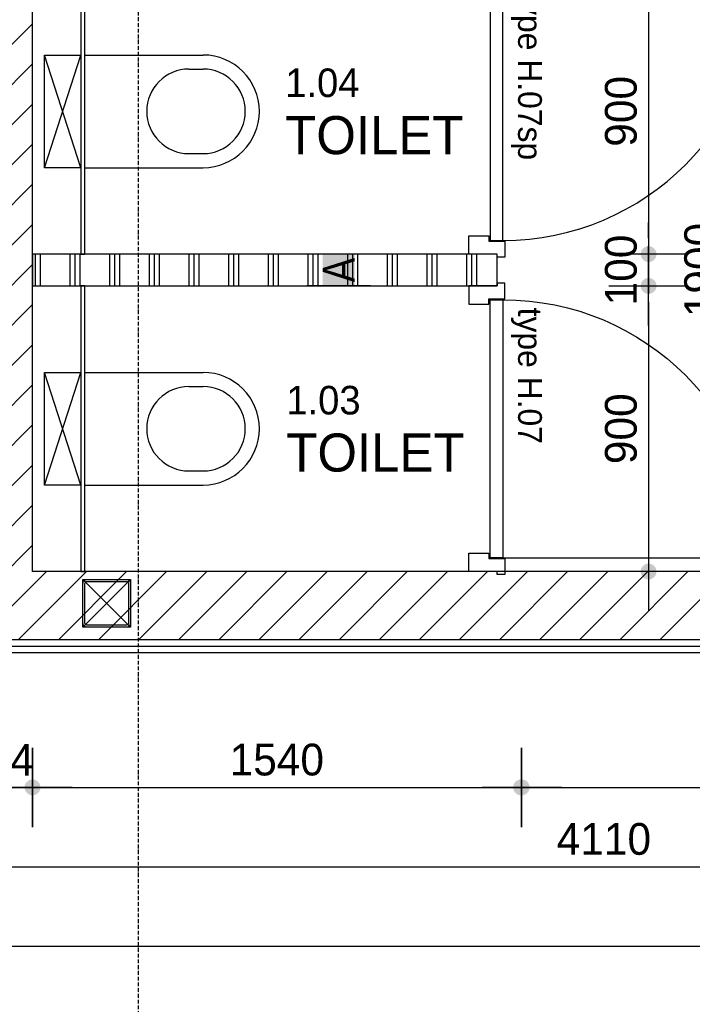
# Model space of a CAD drawing. Header units: millimetres. Extents: x -297000 to 504135, y -166520 to 252050.
# Tile 383 of 416: x 83001 to 85121, y 15654 to 18756. Entities that reach past the tile are written whole.
import ezdxf

# ---------------------------------------------------------------- set-up
doc = ezdxf.new("R2010")
doc.units = ezdxf.units.MM
doc.header["$MEASUREMENT"] = 0
doc.linetypes.add('ACAD_ISO10W100', pattern=[18, 12, -3, 0, -3])
doc.linetypes.add('CENTER', pattern=[50.8, 31.75, -6.35, 6.35, -6.35])
doc.layers.get('Defpoints').update_dxf_attribs({"color": 6})
for name, color, linetype in [('010_D0050_D', 1, 'Continuous'), ('010_T0050_T', 4, 'Continuous'), ('040_AXPRI_B', 9, 'CENTER'), ('068_HATCH_H', 8, 'Continuous'), ('210_WALEX_G', 2, 'Continuous'), ('220_WALIN_E', 1, 'Continuous'), ('220_WALIN_G', 1, 'Continuous'), ('299_STEEL_G', 3, 'Continuous'), ('320_DOORS_E', 8, 'Continuous'), ('320_DOORS_G', 2, 'Continuous'), ('420_WAFIN_G', 1, 'Continuous'), ('740_SANIT_G', 1, 'Continuous')]:
    doc.layers.add(name, color=color, linetype=linetype)
doc.styles.add('VMX 1 SMALL 100', font='unvr55w.TTF', dxfattribs={"height": 100})
doc.styles.add('VMX 2 MEDIUM 50', font='unvr55w.TTF', dxfattribs={"height": 100})
doc.dimstyles.new('VMX 50', dxfattribs={"dimscale": 50, "dimtxt": 1, "dimasz": 1, "dimexe": 2, "dimexo": 2, "dimgap": 0.7, "dimtad": 1, "dimdec": 0, "dimdsep": 46, "dimtxsty": 'VMX 2 MEDIUM 50', "dimblk1": 'VMX-DIM-ARROW', "dimblk2": 'VMX-DIM-ARROW', "dimsah": 1, "dimcen": 1, "dimdle": 2, "dimse1": 1, "dimse2": 1, "dimclrd": 256, "dimclre": 256, "dimclrt": 256, "dimadec": 0, "dimazin": 0, "dimtm": 1e-09, "dimtfac": 1, "dimtdec": 0, "dimtmove": 2, "dimatfit": 2, "dimldrblk": 'VMX-DIM-ARROW', "dimfxl": 0, "dimtolj": 2, "dimlwd": -1, "dimarcsym": 0})

# ---------------------------------------------------------------- blocks, each defined once
blk = doc.blocks.new('VMX-DIM-ARROW')
h = blk.add_hatch(color=256)
edge = h.paths.add_edge_path()
edge.add_arc((0, 0), 0.5, 0, 360)
for p, q in [((0, 2.5), (0, -2.5)), ((-2.5, 0), (2.5, 0))]:
    blk.add_line(p, q)
blk = doc.blocks.new('*D368')
at = {"layer": '010_D0050_D'}
blk.add_line((79828, 12072.2), (86848, 12072.2), dxfattribs=at)
at = {"layer": 'Defpoints', "color": 0}
for p in [(86898, 16762), (79778, 12952), (86898, 12072.2)]:
    blk.add_point(p, dxfattribs=at)
at = {"layer": '010_D0050_D', "xscale": 50, "yscale": 50, "zscale": 50, "rotation": 180}
blk.add_blockref('VMX-DIM-ARROW', (79778, 12072.2), dxfattribs=at)
at = {"layer": '010_D0050_D', "xscale": 50, "yscale": 50, "zscale": 50}
blk.add_blockref('VMX-DIM-ARROW', (86898, 12072.2), dxfattribs=at)
at = {"layer": '010_D0050_D', "insert": (83338, 12159.1), "char_height": 100, "attachment_point": 5, "style": 'VMX 2 MEDIUM 50'}
blk.add_mtext('\\A2;7120', dxfattribs=at)
blk = doc.blocks.new('*D432')
at = {"layer": '010_D0050_D'}
blk.add_line((82837, 16087), (86847, 16087), dxfattribs=at)
at = {"layer": 'Defpoints', "color": 0}
for p in [(82787, 16762), (86897, 16587), (86897, 16087)]:
    blk.add_point(p, dxfattribs=at)
at = {"layer": '010_D0050_D', "xscale": 50, "yscale": 50, "zscale": 50, "rotation": 180}
blk.add_blockref('VMX-DIM-ARROW', (82787, 16087), dxfattribs=at)
at = {"layer": '010_D0050_D', "xscale": 50, "yscale": 50, "zscale": 50}
blk.add_blockref('VMX-DIM-ARROW', (86897, 16087), dxfattribs=at)
at = {"layer": '010_D0050_D', "insert": (84842, 16173.9), "char_height": 100, "attachment_point": 5, "style": 'VMX 2 MEDIUM 50'}
blk.add_mtext('\\A2;4110', dxfattribs=at)
blk = doc.blocks.new('*D433')
at = {"layer": '010_D0050_D'}
blk.add_line((77477, 15837), (86847, 15837), dxfattribs=at)
at = {"layer": 'Defpoints', "color": 0}
for p in [(77427, 16542), (86897, 16542), (86897, 15837)]:
    blk.add_point(p, dxfattribs=at)
at = {"layer": '010_D0050_D', "xscale": 50, "yscale": 50, "zscale": 50, "rotation": 180}
blk.add_blockref('VMX-DIM-ARROW', (77427, 15837), dxfattribs=at)
at = {"layer": '010_D0050_D', "xscale": 50, "yscale": 50, "zscale": 50}
blk.add_blockref('VMX-DIM-ARROW', (86897, 15837), dxfattribs=at)
at = {"layer": '010_D0050_D', "insert": (82162, 15923.9), "char_height": 100, "attachment_point": 5, "style": 'VMX 2 MEDIUM 50'}
blk.add_mtext('\\A2;9470', dxfattribs=at)
blk = doc.blocks.new('*D436')
at = {"layer": '010_D0050_D'}
blk.add_line((82877, 16337), (82991, 16337), dxfattribs=at)
at = {"layer": 'Defpoints', "color": 0}
for p in [(82827, 17487), (83041, 17487), (83041, 16337)]:
    blk.add_point(p, dxfattribs=at)
at = {"layer": '010_D0050_D', "xscale": 50, "yscale": 50, "zscale": 50, "rotation": 180}
blk.add_blockref('VMX-DIM-ARROW', (82827, 16337), dxfattribs=at)
at = {"layer": '010_D0050_D', "xscale": 50, "yscale": 50, "zscale": 50}
blk.add_blockref('VMX-DIM-ARROW', (83041, 16337), dxfattribs=at)
at = {"layer": '010_D0050_D', "insert": (82934, 16423.9), "char_height": 100, "attachment_point": 5, "style": 'VMX 2 MEDIUM 50'}
blk.add_mtext('\\A2;214', dxfattribs=at)
blk = doc.blocks.new('*D437')
at = {"layer": '010_D0050_D'}
blk.add_line((83091, 16337), (84531, 16337), dxfattribs=at)
at = {"layer": 'Defpoints', "color": 0}
for p in [(83041, 17987), (84581, 16636), (84581, 16337)]:
    blk.add_point(p, dxfattribs=at)
at = {"layer": '010_D0050_D', "xscale": 50, "yscale": 50, "zscale": 50, "rotation": 180}
blk.add_blockref('VMX-DIM-ARROW', (83041, 16337), dxfattribs=at)
at = {"layer": '010_D0050_D', "xscale": 50, "yscale": 50, "zscale": 50}
blk.add_blockref('VMX-DIM-ARROW', (84581, 16337), dxfattribs=at)
at = {"layer": '010_D0050_D', "insert": (83811, 16423.9), "char_height": 100, "attachment_point": 5, "style": 'VMX 2 MEDIUM 50'}
blk.add_mtext('\\A2;1540', dxfattribs=at)
blk = doc.blocks.new('*D438')
at = {"layer": '010_D0050_D'}
blk.add_line((84633, 16337), (86593, 16337), dxfattribs=at)
at = {"layer": 'Defpoints', "color": 0}
for p in [(86643, 16685.5), (84583, 16636), (86643, 16337)]:
    blk.add_point(p, dxfattribs=at)
at = {"layer": '010_D0050_D', "xscale": 50, "yscale": 50, "zscale": 50, "rotation": 180}
blk.add_blockref('VMX-DIM-ARROW', (84583, 16337), dxfattribs=at)
at = {"layer": '010_D0050_D', "xscale": 50, "yscale": 50, "zscale": 50}
blk.add_blockref('VMX-DIM-ARROW', (86643, 16337), dxfattribs=at)
at = {"layer": '010_D0050_D', "insert": (85613, 16423.9), "char_height": 100, "attachment_point": 5, "style": 'VMX 2 MEDIUM 50'}
blk.add_mtext('\\A2;2060', dxfattribs=at)
blk = doc.blocks.new('*D445')
at = {"layer": '010_D0050_D'}
blk.add_line((84983, 18867), (84983, 18067), dxfattribs=at)
at = {"layer": 'Defpoints', "color": 0}
for p in [(83191, 18917), (83191, 18017), (84983, 18017)]:
    blk.add_point(p, dxfattribs=at)
at = {"layer": '010_D0050_D', "xscale": 50, "yscale": 50, "zscale": 50}
for p, rotation in [((84983, 18917), 90), ((84983, 18017), 270)]:
    blk.add_blockref('VMX-DIM-ARROW', p, dxfattribs=dict(at, rotation=rotation))
at = {"layer": '010_D0050_D', "insert": (84896.1, 18467), "char_height": 100, "attachment_point": 5, "rotation": 90, "style": 'VMX 2 MEDIUM 50'}
blk.add_mtext('\\A2;900', dxfattribs=at)
blk = doc.blocks.new('*D446')
at = {"layer": '010_D0050_D'}
for p, q in [((84983, 18067), (84983, 18117)), ((84983, 18017), (84983, 17917)), ((84983, 17867), (84983, 17817))]:
    blk.add_line(p, q, dxfattribs=at)
at = {"layer": 'Defpoints', "color": 0}
for p in [(83191, 18017), (83191, 17917), (84983, 17917)]:
    blk.add_point(p, dxfattribs=at)
at = {"layer": '010_D0050_D', "xscale": 50, "yscale": 50, "zscale": 50}
for p, rotation in [((84983, 18017), 270), ((84983, 17917), 90)]:
    blk.add_blockref('VMX-DIM-ARROW', p, dxfattribs=dict(at, rotation=rotation))
at = {"layer": '010_D0050_D', "insert": (84896.1, 17967), "char_height": 100, "attachment_point": 5, "rotation": 90, "style": 'VMX 2 MEDIUM 50'}
blk.add_mtext('\\A2;100', dxfattribs=at)
blk = doc.blocks.new('*D447')
at = {"layer": '010_D0050_D'}
blk.add_line((84983, 17867), (84983, 17067), dxfattribs=at)
at = {"layer": 'Defpoints', "color": 0}
for p in [(83191, 17917), (83191, 17017), (84983, 17017)]:
    blk.add_point(p, dxfattribs=at)
at = {"layer": '010_D0050_D', "xscale": 50, "yscale": 50, "zscale": 50}
for p, rotation in [((84983, 17917), 90), ((84983, 17017), 270)]:
    blk.add_blockref('VMX-DIM-ARROW', p, dxfattribs=dict(at, rotation=rotation))
at = {"layer": '010_D0050_D', "insert": (84896.1, 17467), "char_height": 100, "attachment_point": 5, "rotation": 90, "style": 'VMX 2 MEDIUM 50'}
blk.add_mtext('\\A2;900', dxfattribs=at)
blk = doc.blocks.new('*D454')
at = {"layer": '010_D0050_D'}
blk.add_line((85233, 18867), (85233, 17067), dxfattribs=at)
at = {"layer": 'Defpoints', "color": 0}
for p in [(83041, 18917), (83041, 17017), (85233, 17017)]:
    blk.add_point(p, dxfattribs=at)
at = {"layer": '010_D0050_D', "xscale": 50, "yscale": 50, "zscale": 50}
for p, rotation in [((85233, 18917), 90), ((85233, 17017), 270)]:
    blk.add_blockref('VMX-DIM-ARROW', p, dxfattribs=dict(at, rotation=rotation))
at = {"layer": '010_D0050_D', "insert": (85146.1, 17967), "char_height": 100, "attachment_point": 5, "rotation": 90, "style": 'VMX 2 MEDIUM 50'}
blk.add_mtext('\\A2;1900', dxfattribs=at)
blk = doc.blocks.new('GRID01')
at = {"layer": '040_AXPRI_B', "linetype": 'ACAD_ISO10W100'}
blk.add_line((-11600, -3742), (-11600, 26942), dxfattribs=at)
blk = doc.blocks.new('toilet')
for p, q in [((-177.5, 12.5), (177.5, 127.5)), ((-177.5, 127.5), (177.5, 12.5)), ((-177.5, 0), (177.5, 0)), ((-177.5, 0), (-177.5, -372.5)), ((177.5, 0), (177.5, -372.5)), ((0, -195), (0, -195)), ((-133.1, -328.1), (-133.1, -372.5)), ((133.1, -328.1), (133.1, -372.5))]:
    blk.add_line(p, q)
blk.add_lwpolyline([(-177.5, 127.5), (177.5, 127.5), (177.5, 12.5), (-177.5, 12.5)], close=True)
for centre, radius, start, end in [((0, -328.1), 133.1, 90, 180), ((0, -328.1), 133.1, 0, 90), ((0, -372.5), 177.5, 180, 270), ((0, -372.5), 133.1, 180, 270), ((0, -372.5), 177.5, 270, 0), ((0, -372.5), 133.1, 270, 0)]:
    blk.add_arc(centre, radius, start, end)
blk = doc.blocks.new('toilet2')
at = {"ltscale": 0.1}
blk.add_blockref('toilet', (177.5, -127.5), dxfattribs=at)
blk = doc.blocks.new('DEUR900')
at = {"layer": '320_DOORS_E'}
blk.add_arc((52.5, 108), 813, 0, 90, dxfattribs=at)
at = {"layer": '320_DOORS_G'}
blk.add_lwpolyline([(52.5, 108), (52.5, 921)], dxfattribs=at)
for points in [[(9, 0), (67, 0), (67, 63), (50, 63), (50, 114), (0, 114), (0, 90), (9, 90), (9, 0)], [(52.5, 108), (52.5, 68), (865.5, 68), (865.5, 108)], [(909, 0), (851, 0), (851, 63), (868, 63), (868, 114), (918, 114), (918, 90), (909, 90), (909, 0)]]:
    blk.add_lwpolyline(points, close=True, dxfattribs=at)
blk = doc.blocks.new('K150x150x6.3')
at = {"layer": '299_STEEL_G'}
for points in [[(-75, -62.4), (-75, 62.4, -0.414214), (-62.4, 75), (62.4, 75, -0.414214), (75, 62.4), (75, -62.4, -0.414214), (62.4, -75), (-62.4, -75, -0.414214)], [(-68.7, -62.4), (-68.7, 62.4, -0.414214), (-62.4, 68.7), (62.4, 68.7, -0.414214), (68.7, 62.4), (68.7, -62.4, -0.414214), (62.4, -68.7), (-62.4, -68.7, -0.414214)]]:
    blk.add_lwpolyline(points, format="xyb", close=True, dxfattribs=at)
at = {"layer": 'Defpoints'}
blk.add_lwpolyline([(-75, 75), (75, 75), (75, -75), (-75, -75)], close=True, dxfattribs=at)
for points in [[(-75, 75), (75, -75)], [(-75, -75), (75, 75)]]:
    blk.add_lwpolyline(points, dxfattribs=at)
blk = doc.blocks.new('*U981')
at = {"layer": '068_HATCH_H'}
h = blk.add_hatch(dxfattribs=at)
h.set_pattern_fill('PLAST', color=256, scale=500, angle=180, style=0)
h.set_pattern_definition([(180, (0, 465), (-2e-14, -125), []), (180, (-2e-15, 449.37), (-2e-14, -125), []), (180, (-4e-15, 433.75), (-2e-14, -125), [])])
h.paths.add_polyline_path([(0, 0), (100, 0), (100, 1465), (0, 1465)])
at = {"layer": '220_WALIN_G', "ltscale": 10}
for p, q in [((0, 400), (0, 600)), ((100, 400), (100, 600))]:
    blk.add_line(p, q, dxfattribs=at)
blk.add_lwpolyline([(0, 0), (100, 0), (100, 1465), (0, 1465)], close=True, dxfattribs=at)
at = {"layer": '220_WALIN_E', "ltscale": 10, "insert": (50, 500), "char_height": 100, "width": 100, "attachment_point": 5, "style": 'VMX 1 SMALL 100', "bg_fill": 1, "box_fill_scale": 1, "bg_fill_color": 255, "bg_fill_transparency": 0}
blk.add_mtext('{\\fUnivers Condensed|b0|i0|c0|p34;A}', dxfattribs=at)
blk = doc.blocks.new('1006_X-01.01')
at = {"layer": '068_HATCH_H'}
h = blk.add_hatch(dxfattribs=at)
h.set_pattern_fill('ANSI31', color=256, scale=715, style=0)
h.set_pattern_definition([(45, (-71775, -9425), (-63.19767, 63.19767), [])])
h.paths.add_polyline_path([(5693, 7378), (9822, 7378), (9822, 7592), (9472, 7592), (9472, 9443), (11052, 9443), (11052, 7378), (15082, 7378), (15082, 7592), (11266, 7592), (11266, 11493), (14868, 11493), (14868, 11707), (5907, 11707), (5907, 11493), (9258, 11493), (9258, 7592), (5693, 7592)])
h.paths.add_polyline_path([(15082, 7592), (15082, 8492.5), (14868, 8492.5), (14868, 7592)], flags=17)
h.paths.add_polyline_path([(15082, 11493), (15082, 10591.5), (14868, 10591.5), (14868, 11493)], flags=17)
h.paths.add_polyline_path([(5693, 10593), (5693, 10703), (5907, 10703), (5907, 10593)], flags=17)
h.paths.add_polyline_path([(9472, 9593), (9472, 11493), (11052, 11493), (11052, 9593)], flags=16)
h.paths.add_polyline_path([(5693, 7592), (5693, 8493), (5907, 8493), (5907, 7592)], flags=17)
at = {"layer": '210_WALEX_G', "ltscale": 10}
blk.add_lwpolyline([(5693, 7378), (9822, 7378), (9822, 7592), (9472, 7592), (9472, 9443), (11052, 9443), (11052, 7378), (15082, 7378), (15082, 7592), (11266, 7592), (11266, 11493), (14868, 11493), (14868, 11707), (5907, 11707), (5907, 11493), (9258, 11493), (9258, 7592), (5693, 7592), (5693, 7378)], dxfattribs=at)
at = {"layer": '420_WAFIN_G', "lineweight": -2}
for points in [[(11418.5, 8592), (11431, 8592), (11431, 9492), (11418.5, 9492)], [(11418.5, 7592), (11431, 7592), (11431, 8492), (11418.5, 8492)]]:
    blk.add_lwpolyline(points, close=True, dxfattribs=at)
at = {"layer": '420_WAFIN_G'}
blk.add_lwpolyline([(11030, 7356), (11011, 7337), (15123, 7337), (15104, 7356), (11030, 7356)], dxfattribs=at)
for name, p in [('GRID01', (23200, 0)), ('K150x150x6.3', (11500, 7492))]:
    blk.add_blockref(name, p)
at = {"rotation": 270}
blk.add_blockref('DEUR900', (12641, 9501), dxfattribs=at)
at = {"xscale": -1, "rotation": 270}
blk.add_blockref('DEUR900', (12641, 7583), dxfattribs=at)
at = {"layer": '220_WALIN_G', "ltscale": 10, "rotation": 90}
blk.add_blockref('*U981', (12731, 8492), dxfattribs=at)
at = {"layer": '740_SANIT_G', "rotation": 90}
for p in [(11303.5, 8864.5), (11303.5, 7864.5)]:
    blk.add_blockref('toilet2', p, dxfattribs=at)

msp = doc.modelspace()

# ---------------------------------------------------------------- block references
msp.add_blockref('1006_X-01.01', (71775, 9425))

# ---------------------------------------------------------------- texts
at = {"layer": '010_T0050_T', "char_height": 75, "attachment_point": 7, "rotation": 270, "style": 'VMX 2 MEDIUM 50'}
for s, insert in [('type H.07sp', (84549, 18848.5)), ('type H.07', (84549, 17848.5))]:
    msp.add_mtext(s, dxfattribs=dict(at, insert=insert))
at = {"layer": '010_T0050_T', "char_height": 120, "attachment_point": 1, "style": 'VMX 2 MEDIUM 50'}
for s, insert in [('{\\H0.75x;1.04\\P}TOILET', (83837.5, 18602)), ('{\\H0.75x;1.03\\P}TOILET', (83841, 17602))]:
    msp.add_mtext(s, dxfattribs=dict(at, insert=insert))

# ---------------------------------------------------------------- dimensions: what is measured, and where the dimension line sits
at = {"layer": '010_D0050_D'}
for base, p1, p2, picture, middle in [((85233, 17017), (83041, 18917), (83041, 17017), '*D454', (85146.1, 17967)), ((84983, 18017), (83191, 18917), (83191, 18017), '*D445', (84896.1, 18467)), ((84983, 17017), (83191, 17917), (83191, 17017), '*D447', (84896.1, 17467))]:
    dim = msp.add_linear_dim(base=base, p1=p1, p2=p2, angle=90, dimstyle='VMX 50', dxfattribs=at)
    dim.commit()
    dim.dimension.update_dxf_attribs({"geometry": picture, "text_midpoint": middle})
dim = msp.add_linear_dim(base=(84983, 17917), p1=(83191, 18017), p2=(83191, 17917), angle=90, dimstyle='VMX 50', dxfattribs=at)
dim.commit()
dim.dimension.update_dxf_attribs({"geometry": '*D446', "text_midpoint": (84896.1, 17967), "dimtype": 160})
for base, p1, p2, picture, middle in [((84581, 16337), (83041, 17987), (84581, 16636), '*D437', (83811, 16423.9)), ((86898, 12072.2), (79778, 12952), (86898, 16762), '*D368', (83338, 12159.1)), ((86897, 16087), (82787, 16762), (86897, 16587), '*D432', (84842, 16173.9)), ((86643, 16337), (84583, 16636), (86643, 16685.5), '*D438', (85613, 16423.9)), ((86897, 15837), (77427, 16542), (86897, 16542), '*D433', (82162, 15923.9))]:
    dim = msp.add_linear_dim(base=base, p1=p1, p2=p2, dimstyle='VMX 50', dxfattribs=at)
    dim.commit()
    dim.dimension.update_dxf_attribs({"geometry": picture, "text_midpoint": middle})
dim = msp.add_linear_dim(base=(83041, 16337), p1=(82827, 17487), p2=(83041, 17487), dimstyle='VMX 50', dxfattribs=at)
dim.commit()
dim.dimension.update_dxf_attribs({"geometry": '*D436', "text_midpoint": (82934, 16423.9), "dimtype": 160})

doc.saveas('drawing.dxf')
